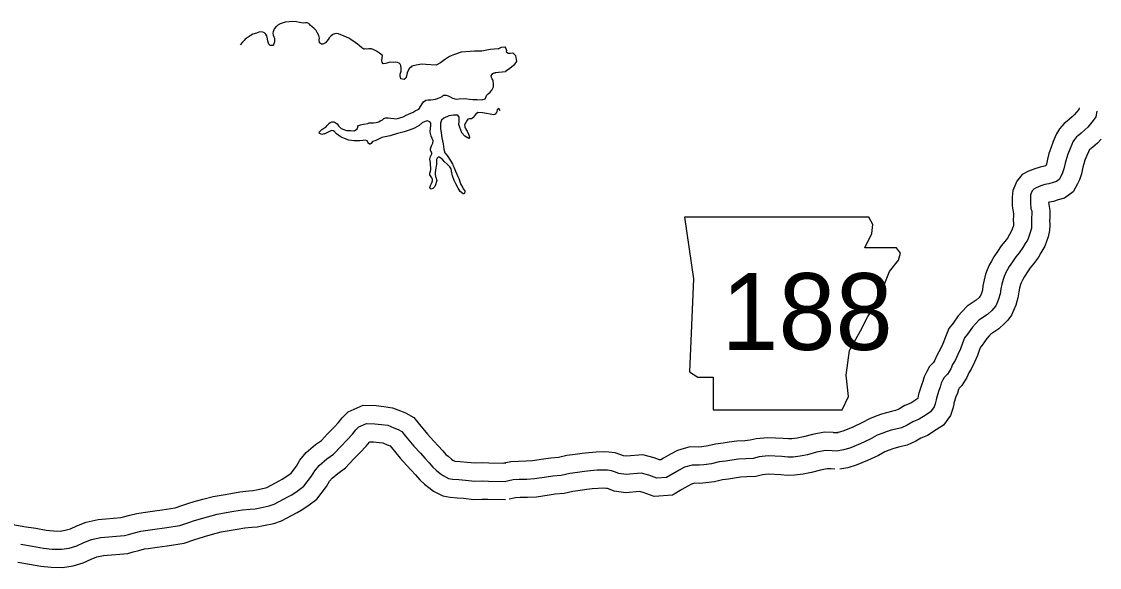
# Model space of a CAD drawing. Extents: x 31699 to 244310, y -8841 to 11474.
# Drawn here: x 92810 to 93403, y -4223 to -3923 of the extents above; entities that cross this region are included whole.
import ezdxf

# ---------------------------------------------------------------- set-up
doc = ezdxf.new("R2010")
doc.units = 0
for name, color, linetype in [('B_Logo', 7, 'Continuous'), ('G-ANNO-TEXT', 7, 'Continuous'), ('R_Draft', 7, 'Continuous'), ('R_XS_EARTHWORK_STAGE2', 7, 'Continuous')]:
    doc.layers.add(name, color=color, linetype=linetype)

msp = doc.modelspace()

# ---------------------------------------------------------------- linework, layer by layer
at = {"layer": 'B_Logo'}
for points in [[(93402.09, -3972.37), (93401.53, -3975.45), (93400.61, -3976.66), (93399.96, -3977.54), (93398.51, -3979.3), (93397, -3981.06), (93395.42, -3982.68), (93393.43, -3984.45), (93391.91, -3985.67), (93390.92, -3986.42), (93389.67, -3987.84), (93388.89, -3989.25), (93388.3, -3990.6), (93387.27, -3992.81), (93386.1, -3995.97), (93385.27, -3998.39), (93384.63, -4000.93), (93383.94, -4004.15), (93383.23, -4006.3), (93382.58, -4007.64), (93381.28, -4009.93), (93379.76, -4011.09), (93378.03, -4011.58), (93375.7, -4012.28), (93373.5, -4012.78), (93371.24, -4013.48), (93368.71, -4014.51), (93367.39, -4015.2), (93366.53, -4016.21), (93365.62, -4018.3), (93365.51, -4020.04), (93365.48, -4022.24), (93365.49, -4023.11), (93365.49, -4023.58), (93365.78, -4025.31), (93365.79, -4026.05), (93366.21, -4027.24), (93366.23, -4028.85), (93366.13, -4031.05), (93366.07, -4031.92), (93366.11, -4034.79), (93366.07, -4036.73), (93365.62, -4038.61), (93364.27, -4042.44), (93363.82, -4043.24), (93362.57, -4045.2), (93361.4, -4047.42), (93359.37, -4050.25), (93357.39, -4052.55), (93355.62, -4055.18), (93353.85, -4057.88), (93352.61, -4059.9), (93351.89, -4061.18), (93350.99, -4063.26), (93350.41, -4064.94), (93349.77, -4067.49), (93349.21, -4070.1), (93348.84, -4072.91), (93347.95, -4075.8), (93346.97, -4078.22), (93346.39, -4079.56), (93345.41, -4080.84), (93344.22, -4082.06), (93341.84, -4084.23), (93337.14, -4087.37), (93335.3, -4089.33), (93333.65, -4091.23), (93330.9, -4095.01), (93329.25, -4097.1), (93328.09, -4099.99), (93326.99, -4103.08), (93325.63, -4106.24), (93324.01, -4109.6), (93322.7, -4111.82), (93321.66, -4114.11), (93319.83, -4117.01), (93318.05, -4118.83), (93317.33, -4120.18), (93316.42, -4122), (93315.85, -4124.28), (93315.07, -4126.09), (93313.79, -4130.32), (93313.54, -4131.26), (93313.1, -4133.4), (93312.52, -4135.08), (93310.55, -4137.78), (93308.04, -4139.48), (93304.26, -4141.94), (93300.8, -4143.25), (93297.76, -4145.17), (93294.5, -4146.61), (93291.37, -4147.39), (93288.91, -4147.96), (93286.71, -4148.66), (93284.32, -4149.49), (93281.2, -4150.67), (93277.28, -4152.86), (93271.84, -4155.41), (93266.19, -4157.76), (93262.66, -4158.81), (93258.87, -4159.46)], [(92809.96, -4210.74), (92816.44, -4211.79), (92822.38, -4212.85), (92827.26, -4213.38), (92832.26, -4213.45), (92836.52, -4212.8), (92840.7, -4211.54), (92844.68, -4209.76), (92848.79, -4208.1), (92853.91, -4207.04), (92866.96, -4205.87), (92869.15, -4205.24), (92872.41, -4204.4), (92875.93, -4203.49), (92878.59, -4203.05), (92883.71, -4202.45), (92889.1, -4201.72), (92897.42, -4200.41), (92901.87, -4198.82), (92904.99, -4197.78), (92908.17, -4196.8), (92912.76, -4195.54), (92918, -4194.14), (92922.99, -4193.28), (92927.25, -4192.56), (92931.84, -4191.76), (92936.17, -4191.31), (92938.83, -4191.14), (92941.56, -4190.64), (92946.54, -4189.57), (92949.33, -4188.6), (92957.28, -4184.43), (92959, -4183.48), (92962.04, -4181.44), (92965.74, -4178.72), (92969.87, -4173.26), (92971.69, -4170.24), (92974.12, -4167.27), (92978.28, -4163.75), (92982.04, -4161.1), (92985.99, -4156.84), (92989.54, -4153.26), (92992.44, -4150.16), (92994.34, -4147.73), (92995.92, -4146.11), (93000.23, -4144.19), (93004.76, -4144.33), (93008.43, -4144.75), (93011.84, -4145.24), (93015.19, -4146.66), (93017.53, -4147.5), (93019.62, -4148.68), (93021.65, -4151.12), (93026.25, -4156.73), (93029.83, -4160.62), (93032.2, -4163.26), (93034.63, -4165.9), (93036.66, -4168.27), (93038.55, -4169.92), (93040.71, -4171.69), (93042.32, -4172.94), (93045.34, -4174.43), (93047.55, -4174.8), (93050.95, -4175.09), (93054.55, -4175.38), (93059.63, -4175.98), (93063.82, -4175.8), (93067.23, -4175.95), (93076.78, -4176.09)], [(93258.87, -4159.46), (93256.32, -4159.23), (93252.98, -4159.07), (93247.78, -4160.08), (93242.79, -4161.41), (93238.73, -4162.2), (93234.93, -4162.72), (93231.99, -4162.76), (93228.78, -4162.47), (93221.22, -4162.11), (93216.29, -4162.57), (93212.89, -4163.42), (93208.82, -4163.68), (93204.95, -4163.86), (93201.15, -4164.38), (93197.81, -4164.9), (93194.15, -4165.41), (93189.95, -4166.47), (93185.75, -4166.93), (93183.15, -4167.23), (93179.4, -4167.08), (93175.21, -4168.34), (93172.29, -4169.92), (93168.65, -4171.91), (93165.33, -4173.96), (93159.86, -4174.36), (93155.43, -4172.69), (93151.27, -4171.54), (93143.06, -4172.25), (93138.98, -4171.71), (93136.7, -4170.8), (93134.95, -4170.23), (93132.75, -4169.99), (93130.61, -4169.88), (93127.07, -4170), (93123.47, -4170.31), (93120.13, -4170.63), (93116.33, -4171.28), (93112.06, -4171.74), (93107.33, -4172.87), (93102.73, -4173.2), (93099.13, -4173.78), (93092.59, -4174.74), (93088.32, -4175), (93084.25, -4175.06), (93080.91, -4175.3), (93076.78, -4176.09)]]:
    msp.add_lwpolyline(points, dxfattribs=at)
at = {"layer": 'G-ANNO-TEXT'}
msp.add_lwpolyline([(93175.07, -4030.72), (93180.15, -4064.55), (93177.89, -4115.87), (93182.4, -4118.69), (93190.86, -4118.69), (93190.86, -4136.73), (93261.92, -4136.73), (93265.3, -4129.4), (93264.17, -4117.56), (93265.86, -4104.03), (93272.07, -4093.31), (93276.02, -4085.42), (93281.66, -4076.96), (93285.04, -4067.93), (93287.86, -4060.6), (93292.93, -4054.4), (93294.06, -4050.45), (93291.81, -4047.63), (93274.32, -4047.63), (93278.27, -4039.74), (93278.84, -4034.66), (93276.5, -4030.76)], close=True, dxfattribs=at)
at = {"layer": 'R_Draft'}
for points in [[(93072.63, -3937.95), (93068.26, -3938.43), (93063.6, -3939.22), (93059.54, -3939.34), (93057.28, -3939.5), (93052.21, -3939.9), (93048.63, -3941.15), (93045.78, -3942.32), (93043, -3944.02), (93040.96, -3945.72), (93038.44, -3947.08), (93032.84, -3946.62), (93030.7, -3946.52), (93027.44, -3947.02), (93025.18, -3947.65), (93024.65, -3948.06), (93023.86, -3948.67), (93023.01, -3949.88), (93022.56, -3951.16), (93022.19, -3953.1), (93021.73, -3954.24), (93020.81, -3954.98), (93019.07, -3954.47), (93018.65, -3952.94), (93018.77, -3951.94), (93019.22, -3950.27), (93019.27, -3948.93), (93018.98, -3947.27), (93018.63, -3946.47), (93018.09, -3945.88), (93017.22, -3945.49), (93016.02, -3945.44), (93014.89, -3945.52), (93013.35, -3945.34), (93012.42, -3945.48), (93011.3, -3945.96), (93010.56, -3946.04), (93009.37, -3946.19), (93008.76, -3945.4), (93008.68, -3944.6), (93008.86, -3942.99), (93008.91, -3941.66), (93007.29, -3940.34), (93005.61, -3939.36), (93004.2, -3938.65), (93002.86, -3938), (93001.46, -3938.02), (93000.26, -3938.17), (92999.06, -3938.05), (92999.06, -3938.25), (92998.73, -3938.18), (92997.66, -3937.46), (92996.11, -3936.15), (92995.16, -3935.43), (92993.95, -3934.58), (92991.6, -3932.81), (92990.52, -3932.15), (92987.84, -3930.99), (92984.82, -3929.76), (92983.69, -3929.57), (92982.69, -3929.78), (92981.7, -3930.13), (92980.51, -3931.08), (92979.65, -3931.89), (92979, -3932.83), (92977.55, -3934.65), (92976.1, -3935.47), (92975.43, -3935.41), (92974.36, -3934.69), (92974.2, -3933.16), (92974.26, -3932.16), (92973.9, -3930.7), (92973.08, -3928.97), (92972.4, -3927.98), (92971.12, -3926.6), (92969.3, -3925.22), (92968.83, -3924.49), (92968.49, -3924.09), (92967.48, -3923.71), (92966.55, -3923.72), (92965.48, -3923.87), (92963.28, -3923.49), (92961.68, -3923.18), (92959.54, -3923.01), (92957.68, -3923.1), (92955.35, -3923.4), (92953.75, -3923.88), (92952.62, -3924.3), (92951.5, -3924.85), (92950.77, -3925.46), (92950.44, -3925.79), (92949.39, -3927.01), (92948.88, -3928.62), (92948.69, -3929.48), (92948.77, -3930.48), (92949.12, -3931.48), (92949.46, -3932.14), (92949.53, -3932.88), (92949.55, -3934.14), (92949.23, -3935.22), (92949.03, -3935.55)], [(92949.03, -3935.55), (92949.04, -3935.95), (92948.64, -3936.16), (92947.84, -3936.23), (92947.24, -3936.11), (92946.43, -3935.52), (92946.23, -3934.99), (92945.88, -3933.86), (92945.66, -3932.46), (92945.31, -3930.86), (92944.7, -3930), (92944.02, -3929.28), (92943.08, -3928.82), (92941.48, -3928.71), (92939.62, -3929.4), (92937.57, -3930.03), (92936.18, -3930.85), (92933.4, -3932.75), (92932.81, -3933.42), (92931.95, -3934.3), (92930.57, -3935.79)], [(93072.63, -3937.95), (93074.43, -3937.19), (93076.29, -3936.89), (93076.91, -3937.82), (93077.12, -3938.95), (93077.06, -3939.62), (93077.07, -3939.76), (93078.08, -3940.41), (93079.21, -3940.4), (93080.75, -3940.31), (93082.24, -3941.69), (93082.75, -3945.03), (93081.11, -3947.25), (93079.12, -3948.88), (93076.61, -3950.59), (93076.58, -3950.61)], [(93029.86, -3969.68), (93030.85, -3968.33), (93031.57, -3967.25), (93032.89, -3966.3), (93034.08, -3966.02), (93035.48, -3966.07), (93038.15, -3965.77), (93040.73, -3964.8), (93041.73, -3964.32), (93042.58, -3963.58), (93042.98, -3963.57), (93044.05, -3963.56), (93045.05, -3963.88), (93046.13, -3964.53), (93047.4, -3965.18), (93049.41, -3965.69), (93051.21, -3965.53), (93054.47, -3965.29), (93056.81, -3965.73), (93058.75, -3965.97), (93061.01, -3965.88), (93063.61, -3966.04), (93065.41, -3965.62), (93065.8, -3964.81), (93066.25, -3963.74), (93067.1, -3962.73), (93068.29, -3961.85), (93069.08, -3960.77), (93069.47, -3960.03), (93070.06, -3958.95), (93069.97, -3957.29), (93069.81, -3955.69), (93069.67, -3955.09), (93069.27, -3954.56), (93068.86, -3953.83), (93068.84, -3952.83), (93069.7, -3951.55), (93070.42, -3951.21), (93071.02, -3951.2), (93071.09, -3951.24)], [(93076.58, -3950.61), (93071.02, -3951.2)], [(93036.44, -4009.76), (93036.03, -4008.96), (93035.08, -4007.37), (93035.06, -4006.37), (93035.32, -4005.43), (93035.64, -4004.43), (93035.33, -4000.9), (93035.11, -3999.7), (93035.03, -3998.77), (93035.42, -3997.29), (93035.67, -3996.62), (93036.13, -3995.88), (93036.19, -3995.35), (93035.44, -3993.96), (93035.36, -3993.02), (93036.01, -3991.41), (93036.59, -3990.01), (93036.84, -3988.67), (93036.22, -3987.41), (93035.67, -3986.08), (93035.45, -3984.62), (93035.24, -3983.49), (93035.53, -3980.15), (93035.52, -3979.01), (93035.04, -3978.22), (93033.63, -3977.57), (93030.98, -3978.6), (93029.2, -3980.16), (93026.55, -3981.73), (93023.7, -3982.83), (93020.84, -3983.67), (93017.19, -3984.58), (93013.21, -3985.97), (93008.62, -3986.89), (93006.43, -3987.86), (93004.84, -3988.74), (93003.45, -3989.03), (93002.73, -3990.11), (93002.26, -3990.51), (93001.8, -3990.52), (93001.12, -3989.86), (93000.85, -3989.26), (93000.44, -3988.73), (92999.57, -3988.34), (92998.31, -3988.43), (92996.44, -3988.65), (92993.31, -3988.69), (92990.44, -3988.33), (92988.09, -3987.42), (92986.22, -3986.65), (92983.66, -3984.88), (92982.98, -3984.09), (92982.65, -3983.62), (92981.77, -3983.24), (92980.84, -3982.98), (92979.45, -3983.67), (92977.99, -3984.35), (92976.86, -3984.9), (92976.86, -3984.83), (92975.53, -3985.18), (92974.06, -3984.4), (92974.38, -3983.73), (92975.56, -3982.38), (92976.16, -3982.11), (92977.81, -3981.15), (92978.73, -3980.01), (92979.19, -3979.4), (92979.52, -3979.06), (92980.25, -3978.52), (92981.04, -3978.11), (92982.11, -3978.23), (92982.98, -3978.48), (92983.99, -3979.34), (92984.8, -3980.39), (92986.29, -3981.84), (92989.24, -3983.01), (92991.37, -3983.05), (92993.5, -3983.09), (92995.03, -3982.13), (92995.35, -3981.13), (92995.4, -3980.39), (92995.4, -3980.33), (92996.86, -3979.84), (92998.59, -3979.48), (93000.85, -3979.05), (93001.71, -3978.71), (93003.98, -3978.75), (93005.45, -3978.53), (93006.91, -3978.11), (93007.63, -3977.7), (93009.03, -3977.08), (93009.75, -3976.41), (93010.88, -3975.92), (93012.08, -3975.98), (93016.69, -3976.58), (93020.4, -3975.47), (93021.99, -3974.45), (93025.77, -3972.86), (93026.96, -3972.12), (93028.95, -3971.16), (93029.86, -3969.68)], [(93073.75, -3972.21), (93073.07, -3970.79), (93072.02, -3971.67), (93071.64, -3973.21), (93071.57, -3973.21), (93071.31, -3973.88), (93070.85, -3974.22), (93070.12, -3974.43), (93068.25, -3973.92), (93066.24, -3973.55), (93064.04, -3973.18), (93061.5, -3973.14), (93060.32, -3974.02), (93059.46, -3975.04), (93059.14, -3975.64), (93058.48, -3976.25), (93057.88, -3976.46), (93056.75, -3976.54), (93055.95, -3976.68), (93055.49, -3977.22), (93054.12, -3979.77), (93054.27, -3980.97), (93054.89, -3982.23), (93055.5, -3983.29), (93056.26, -3984.95), (93056.74, -3985.95), (93056.81, -3986.81), (93056.42, -3987.35), (93054.34, -3986.18), (93052.58, -3984.2), (93051.48, -3981.41), (93050.99, -3979.68), (93051.17, -3977.94), (93051.14, -3975.68), (93050.46, -3974.62), (93048.06, -3974.45), (93045.53, -3974.95), (93042.74, -3976.12), (93041.43, -3977.33), (93040.85, -3978.88), (93040.82, -3981.81), (93041.25, -3984.34), (93041.62, -3986.94), (93042.26, -3990.33), (93042.63, -3993.2), (93043.19, -3995.33), (93044.54, -3996.78), (93046.11, -3999.22), (93047.47, -4001.34), (93047.74, -4002.14), (93048.49, -4003.6), (93049.18, -4005.39), (93049.87, -4006.92), (93050.42, -4008.24), (93050.9, -4009.37), (93051.66, -4011.63), (93052.14, -4012.76), (93052.9, -4014.22), (93053.31, -4015.01), (93054.19, -4016.27), (93054.26, -4016.6), (93054.07, -4017.47), (93053.94, -4017.74), (93053.28, -4017.81), (93051.73, -4016.5), (93050.64, -4014.78), (93049.34, -4012.26), (93048.31, -4010.4), (93047.42, -4008.01), (93046.98, -4005.35), (93046.7, -4004.15), (93045.95, -4002.96), (93044.53, -4001.51), (93042.98, -4000), (93042.1, -3999.14), (93041.09, -3998.22), (93040.22, -3997.7), (93039.75, -3997.57), (93039.55, -3997.64), (93038.96, -3998.12), (93038.7, -3998.92), (93038.67, -4001.25), (93038.42, -4002.86), (93038.29, -4003.53), (93037.93, -4006.07), (93037.87, -4007), (93038.09, -4008.27), (93038.23, -4008.67), (93038.78, -4010.46), (93038.59, -4011), (93038.15, -4012.94), (93037.69, -4013.88), (93036.71, -4014.82), (93035.78, -4015.24), (93035.24, -4014.91), (93034.97, -4014.31), (93035.29, -4013.24), (93035.94, -4012.1), (93036.26, -4011.29), (93036.45, -4010.69), (93036.44, -4009.76)]]:
    msp.add_lwpolyline(points, dxfattribs=at)
at = {"layer": 'R_XS_EARTHWORK_STAGE2'}
for points in [[(93392.25, -3970.58), (93392.12, -3971.33), (93392.09, -3971.37), (93390.86, -3972.86), (93389.62, -3974.3), (93388.5, -3975.45), (93386.97, -3976.81), (93385.77, -3977.78), (93384.09, -3979.05), (93381.45, -3982.04), (93379.91, -3984.83), (93379.19, -3986.48), (93378.03, -3988.96), (93376.69, -3992.61), (93375.67, -3995.54), (93374.89, -3998.67), (93374.28, -4001.53), (93374.01, -4002.35), (93373.15, -4002.6), (93370.92, -4003.11), (93367.86, -4004.06), (93364.51, -4005.43), (93361.03, -4007.23), (93357.95, -4010.88), (93355.76, -4015.91), (93355.52, -4019.63), (93355.47, -4022.22), (93355.49, -4023.24), (93355.5, -4024.47), (93356.22, -4028.77), (93356.14, -4030.5), (93356.07, -4031.67), (93356.11, -4034.75), (93356.09, -4035.46), (93356.02, -4035.79), (93355.15, -4038.23), (93353.92, -4040.17), (93352.88, -4042.15), (93351.49, -4044.07), (93349.42, -4046.48), (93347.29, -4049.65), (93345.41, -4052.52), (93343.99, -4054.83), (93342.93, -4056.72), (93341.66, -4059.63), (93340.81, -4062.1), (93340.03, -4065.22), (93339.34, -4068.4), (93339.04, -4070.77), (93338.51, -4072.45), (93337.75, -4074.36), (93337.74, -4074.39), (93337.26, -4074.88), (93335.66, -4076.34), (93330.64, -4079.69), (93327.88, -4082.63), (93325.82, -4084.99), (93322.92, -4088.97), (93320.51, -4092.04), (93318.74, -4096.45), (93317.68, -4099.42), (93316.54, -4102.08), (93315.18, -4104.88), (93313.81, -4107.21), (93312.84, -4109.34), (93311.94, -4110.78), (93309.89, -4112.88), (93308.45, -4115.59), (93306.99, -4118.5), (93306.35, -4121.07), (93305.66, -4122.66), (93304.18, -4127.56), (93303.81, -4128.94), (93303.49, -4130.48), (93302.5, -4131.15), (93299.7, -4132.97), (93296.32, -4134.26), (93293.04, -4136.32), (93291.24, -4137.12), (93289.04, -4137.67), (93286.27, -4138.31), (93283.55, -4139.17), (93280.91, -4140.09), (93276.96, -4141.58), (93272.72, -4143.96), (93267.8, -4146.26), (93262.84, -4148.32), (93260.38, -4149.05), (93257.17, -4149.6)], [(93404.38, -3987.81), (93402.33, -3989.91), (93399.9, -3992.08), (93398.06, -3993.56), (93397.85, -3993.72), (93397.42, -3994.71), (93396.5, -3996.67), (93395.52, -3999.33), (93394.86, -4001.24), (93394.38, -4003.2), (93393.61, -4006.77), (93392.53, -4010.05), (93391.44, -4012.3), (93388.95, -4016.66), (93384.31, -4020.19), (93380.83, -4021.18), (93378.24, -4021.96), (93376.08, -4022.45), (93375.48, -4022.63), (93375.48, -4022.68), (93376.21, -4027.01), (93376.23, -4029.02), (93376.11, -4031.61), (93376.07, -4032.17), (93376.11, -4034.83), (93376.04, -4038), (93375.23, -4041.43), (93373.41, -4046.6), (93372.39, -4048.39), (93371.23, -4050.23), (93369.92, -4052.69), (93367.24, -4056.44), (93365.36, -4058.62), (93363.95, -4060.71), (93362.3, -4063.24), (93361.23, -4064.97), (93360.86, -4065.63), (93360.31, -4066.9), (93360, -4067.79), (93359.51, -4069.76), (93359.07, -4071.81), (93358.65, -4075.06), (93357.38, -4079.15), (93356.2, -4082.07), (93355.07, -4084.67), (93352.98, -4087.4), (93351.18, -4089.25), (93348.03, -4092.13), (93343.64, -4095.05), (93342.72, -4096.04), (93341.48, -4097.46), (93338.87, -4101.04), (93338, -4102.15), (93337.44, -4103.53), (93336.31, -4106.73), (93334.73, -4110.39), (93332.83, -4114.32), (93331.59, -4116.44), (93330.48, -4118.87), (93327.72, -4123.23), (93326.21, -4124.79), (93325.86, -4125.5), (93325.36, -4127.48), (93324.48, -4129.52), (93323.41, -4133.08), (93323.27, -4133.57), (93322.77, -4136.05), (93321.48, -4139.76), (93317.6, -4145.08), (93313.57, -4147.81), (93308.82, -4150.9), (93305.28, -4152.25), (93302.47, -4154.02), (93297.76, -4156.11), (93293.7, -4157.12), (93291.55, -4157.61), (93289.87, -4158.15), (93287.73, -4158.89), (93285.43, -4159.76), (93281.85, -4161.76), (93275.88, -4164.56), (93269.55, -4167.19), (93264.95, -4168.56), (93260.56, -4169.31)], [(92804.58, -4199.67), (92811.6, -4200.87), (92818.12, -4201.93), (92823.81, -4202.94), (92827.88, -4203.39), (92831.56, -4203.44), (92834.31, -4203.02), (92837.2, -4202.15), (92840.76, -4200.55), (92845.88, -4198.5), (92852.44, -4197.13), (92865.12, -4196), (92866.52, -4195.59), (92869.9, -4194.72), (92873.86, -4193.69), (92877.2, -4193.15), (92882.46, -4192.53), (92887.65, -4191.82), (92894.94, -4190.68), (92898.6, -4189.37), (92901.94, -4188.25), (92905.38, -4187.2), (92910.14, -4185.89), (92915.86, -4184.37), (92921.3, -4183.42), (92925.56, -4182.7), (92930.46, -4181.85), (92935.33, -4181.34), (92937.61, -4181.2), (92939.61, -4180.83), (92943.85, -4179.92), (92945.34, -4179.4), (92952.52, -4175.63), (92953.77, -4174.94), (92956.29, -4173.25), (92958.64, -4171.52), (92961.58, -4167.65), (92963.5, -4164.46), (92966.96, -4160.23), (92972.15, -4155.83), (92975.43, -4153.53), (92978.77, -4149.92), (92982.33, -4146.33), (92984.83, -4143.65), (92986.8, -4141.14), (92990.09, -4137.76), (92998.25, -4134.12), (93005.49, -4134.35), (93009.71, -4134.83), (93014.55, -4135.53), (93018.83, -4137.35), (93021.7, -4138.37), (93026.13, -4140.87), (93029.36, -4144.75), (93033.8, -4150.17), (93037.23, -4153.89), (93039.6, -4156.53), (93042.11, -4159.26), (93043.79, -4161.22), (93045.01, -4162.28), (93046.94, -4163.87), (93047.65, -4164.42), (93048.46, -4164.82), (93048.8, -4164.88), (93051.77, -4165.13), (93055.54, -4165.43), (93060, -4165.96), (93063.83, -4165.79), (93067.53, -4165.96), (93076.92, -4166.09)], [(93259.78, -4149.5), (93257.01, -4149.25), (93252.25, -4149.03), (93245.54, -4150.33), (93240.54, -4151.66), (93237.1, -4152.33), (93234.18, -4152.73), (93232.37, -4152.76), (93229.47, -4152.49), (93220.99, -4152.08), (93214.59, -4152.69), (93211.35, -4153.5), (93208.27, -4153.69), (93204.03, -4153.9), (93199.71, -4154.49), (93196.35, -4155), (93192.22, -4155.59), (93188.18, -4156.61), (93184.63, -4156.99), (93182.77, -4157.21), (93178.13, -4157.02), (93171.36, -4159.06), (93167.53, -4161.13), (93163.62, -4163.26), (93162.15, -4164.17), (93161.33, -4164.23), (93158.53, -4163.17), (93152.2, -4161.42), (93143.3, -4162.2), (93141.52, -4161.96), (93140.11, -4161.4), (93137.08, -4160.4), (93133.53, -4160.01), (93130.69, -4159.88), (93126.47, -4160.01), (93122.56, -4160.35), (93118.81, -4160.71), (93114.95, -4161.37), (93110.35, -4161.86), (93105.8, -4162.96), (93101.57, -4163.26), (93097.6, -4163.9), (93091.57, -4164.79), (93087.95, -4165), (93083.81, -4165.06), (93079.6, -4165.37), (93074.9, -4166.27)], [(92808.31, -4220.6), (92814.76, -4221.65), (92820.96, -4222.75), (92826.64, -4223.38), (92832.95, -4223.46), (92838.72, -4222.58), (92844.2, -4220.93), (92848.59, -4218.96), (92851.7, -4217.71), (92855.38, -4216.95), (92868.8, -4215.75), (92871.78, -4214.89), (92874.91, -4214.08), (92877.99, -4213.28), (92879.98, -4212.96), (92884.97, -4212.37), (92890.56, -4211.61), (92899.9, -4210.14), (92905.13, -4208.27), (92908.03, -4207.3), (92910.96, -4206.41), (92915.37, -4205.2), (92920.15, -4203.92), (92924.68, -4203.13), (92928.94, -4202.41), (92933.22, -4201.67), (92937, -4201.27), (92940.05, -4201.08), (92943.51, -4200.45), (92949.24, -4199.22), (92953.32, -4197.8), (92962.03, -4193.23), (92964.22, -4192.01), (92967.79, -4189.62), (92972.83, -4185.92), (92978.16, -4178.88), (92979.88, -4176.02), (92981.28, -4174.31), (92984.4, -4171.67), (92988.66, -4168.67), (92993.21, -4163.77), (92996.75, -4160.2), (93000.04, -4156.66), (93001.78, -4154.44), (93002.21, -4154.25), (93004.03, -4154.31), (93007.15, -4154.67), (93009.12, -4154.95), (93011.55, -4155.98), (93013.17, -4156.56), (93013.94, -4157.49), (93018.7, -4163.29), (93022.43, -4167.35), (93024.8, -4169.99), (93027.15, -4172.54), (93029.54, -4175.33), (93032.09, -4177.55), (93034.47, -4179.51), (93037, -4181.46), (93042.22, -4184.05), (93046.29, -4184.73), (93050.13, -4185.06), (93053.57, -4185.33), (93059.26, -4186.01), (93063.82, -4185.81), (93066.92, -4185.95), (93076.63, -4186.09)], [(93257.95, -4169.42), (93255.64, -4169.2), (93253.71, -4169.12), (93250.03, -4169.83), (93245.04, -4171.16), (93240.36, -4172.07), (93235.67, -4172.71), (93231.6, -4172.77), (93228.08, -4172.45), (93221.45, -4172.13), (93217.98, -4172.46), (93214.43, -4173.35), (93209.37, -4173.66), (93205.87, -4173.83), (93202.58, -4174.28), (93199.27, -4174.79), (93196.07, -4175.24), (93191.72, -4176.34), (93186.87, -4176.87), (93183.53, -4177.26), (93180.68, -4177.14), (93179.07, -4177.63), (93177.06, -4178.71), (93173.67, -4180.56), (93168.51, -4183.75), (93158.39, -4184.5), (93152.32, -4182.2), (93150.35, -4181.66), (93142.83, -4182.31), (93136.44, -4181.46), (93133.28, -4180.21), (93132.82, -4180.05), (93131.97, -4179.96), (93130.53, -4179.89), (93127.67, -4179.98), (93124.37, -4180.27), (93121.44, -4180.55), (93117.71, -4181.19), (93113.77, -4181.61), (93108.87, -4182.79), (93103.89, -4183.14), (93100.65, -4183.67), (93093.62, -4184.7), (93088.69, -4185), (93084.68, -4185.05), (93082.22, -4185.23), (93078.66, -4185.91)]]:
    msp.add_lwpolyline(points, dxfattribs=at)

# ---------------------------------------------------------------- texts
at = {"layer": 'G-ANNO-TEXT'}
msp.add_text('188', height=42.24, dxfattribs=at).set_placement((93195.45, -4103.73))

doc.saveas('drawing.dxf')
